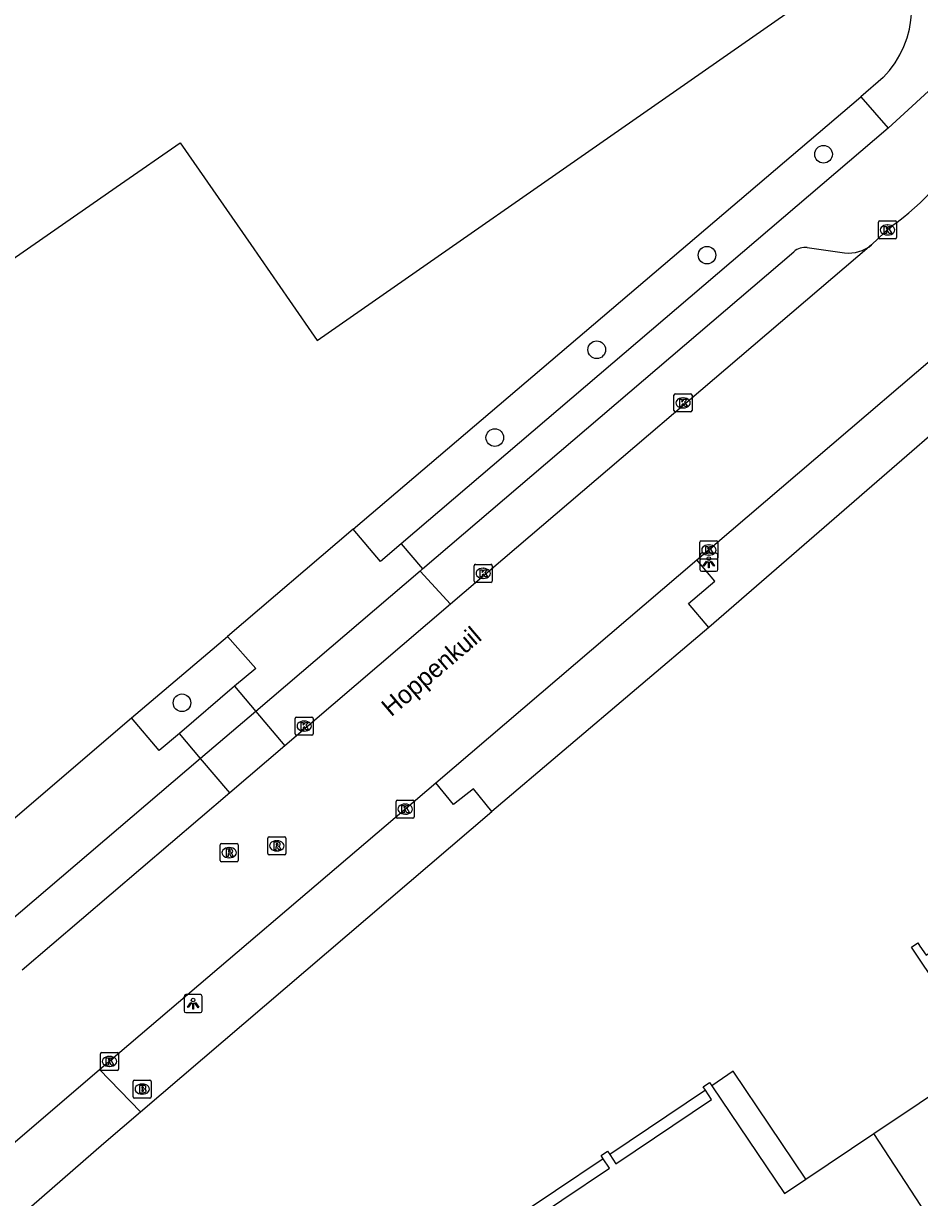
# Model space of a CAD drawing. Extents: x 156651 to 158072, y 387631 to 388990.
# Drawn here: x 157362.3 to 157412, y 387905.3 to 387970.3 of the extents above; entities that cross this region are included whole.
import ezdxf

# ---------------------------------------------------------------- set-up
doc = ezdxf.new("R2010")
doc.units = 0
for name, color, linetype in [('IMGEO_Boom', 7, 'Continuous'), ('IMGEO_Brandkraan', 7, 'Continuous'), ('IMGEO_Groenvoorziening', 7, 'Continuous'), ('IMGEO_Kolk', 7, 'Continuous'), ('IMGEO_Lichtpunt', 7, 'Continuous'), ('IMGEO_Openbare_ruimte_label', 7, 'Continuous'), ('IMGEO_Pand', 7, 'Continuous'), ('IMGEO_Pand_overbouw', 7, 'Continuous'), ('IMGEO_Rijbaan_lokaal_gesloten', 7, 'Continuous'), ('IMGEO_Rijbaan_lokaal_open', 7, 'Continuous'), ('IMGEO_Rioolput', 7, 'Continuous'), ('IMGEO_Voetpad_open', 7, 'Continuous')]:
    doc.layers.add(name, color=color, linetype=linetype)

msp = doc.modelspace()

# ---------------------------------------------------------------- linework, layer by layer
at = {"layer": 'IMGEO_Boom'}
for centre in [(157406.636, 387963.06), (157400.18, 387957.47), (157394.069, 387952.231), (157388.42, 387947.363), (157371.085, 387932.67)]:
    msp.add_circle(centre, 0.489, dxfattribs=at)
at = {"layer": 'IMGEO_Brandkraan'}
for p, q in [((157368.383, 387910.845), (157368.383, 387911.697)), ((157368.458, 387911.771), (157369.31, 387911.771)), ((157368.871, 387911.551), (157368.896, 387911.551)), ((157369.384, 387911.697), (157369.384, 387910.845)), ((157369.31, 387910.771), (157368.458, 387910.771)), ((157368.894, 387910.991), (157368.869, 387910.991))]:
    msp.add_line(p, q, dxfattribs=at)
for points in [[(157368.383, 387910.845), (157368.383, 387911.697)], [(157368.458, 387911.771), (157369.31, 387911.771)], [(157368.731, 387911.471), (157368.731, 387911.071), (157368.944, 387911.071)], [(157368.962, 387911.471), (157368.731, 387911.471)], [(157368.91, 387911.39), (157368.856, 387911.39), (157368.856, 387911.314)], [(157368.856, 387911.314), (157368.909, 387911.314)], [(157368.918, 387911.238), (157368.856, 387911.238), (157368.856, 387911.157)], [(157369.384, 387911.697), (157369.384, 387910.845)], [(157369.31, 387910.771), (157368.458, 387910.771)], [(157368.856, 387911.157), (157368.918, 387911.157)]]:
    msp.add_lwpolyline(points, dxfattribs=at)
for centre, radius, start, end in [((157368.46, 387911.695), 0.0765, 91.55205, 178.44795), ((157368.46, 387911.695), 0.0765, 91.55205, 178.44795), ((157368.911, 387911.352), 0.0379, 267.82845, 90.93552), ((157368.919, 387911.197), 0.0404, 269.87594, 90.50774), ((157368.966, 387911.326), 0.145, 59.4692, 91.53667), ((157368.991, 387911.373), 0.0922, 285.51372, 58.15012), ((157368.996, 387911.181), 0.105, 301.31148, 78.98903), ((157369.308, 387911.695), 0.0765, 1.55205, 88.44795), ((157369.308, 387911.695), 0.0765, 1.55205, 88.44795), ((157368.46, 387910.847), 0.0765, 181.55205, 268.44795), ((157368.46, 387910.847), 0.0765, 181.55205, 268.44795), ((157368.95, 387911.322), 0.251, 268.66757, 293.53466), ((157369.308, 387910.847), 0.0765, 271.55205, 358.44795), ((157369.308, 387910.847), 0.0765, 271.55205, 358.44795)]:
    msp.add_arc(centre, radius, start, end, dxfattribs=at)
for centre, major_axis, ratio, start_param, end_param in [((157368.87, 387911.271), (-0.387, 0.002), 0.722429, 4.712389, 7.853982), ((157368.895, 387911.271), (-0.39, 0.002), 0.717154, 1.570796, 4.712389)]:
    msp.add_ellipse(centre, major_axis=major_axis, ratio=ratio, start_param=start_param, end_param=end_param, dxfattribs=at)
at = {"layer": 'IMGEO_Groenvoorziening'}
for points in [[(157380.576, 387942.295), (157408.698, 387966.241)], [(157423.765, 387957.199), (157400.278, 387936.844)], [(157368.291, 387931.841), (157373.604, 387936.342)], [(157368.779, 387910.004), (157388.261, 387926.646)]]:
    msp.add_lwpolyline(points, dxfattribs=at)
at = {"layer": 'IMGEO_Kolk'}
for p, q in [((157409.758, 387959.367), (157410.61, 387959.367)), ((157409.683, 387958.441), (157409.683, 387959.293)), ((157410.171, 387959.147), (157410.196, 387959.147)), ((157410.684, 387959.293), (157410.684, 387958.441)), ((157410.61, 387958.367), (157409.758, 387958.367)), ((157410.194, 387958.587), (157410.169, 387958.587)), ((157398.349, 387948.86), (157398.349, 387949.712)), ((157398.424, 387949.786), (157399.276, 387949.786)), ((157398.837, 387949.566), (157398.862, 387949.566)), ((157399.35, 387949.712), (157399.35, 387948.86)), ((157398.86, 387949.006), (157398.835, 387949.006)), ((157399.276, 387948.786), (157398.424, 387948.786)), ((157399.785, 387940.711), (157399.785, 387941.563)), ((157399.86, 387941.637), (157400.712, 387941.637)), ((157400.273, 387941.417), (157400.298, 387941.417)), ((157400.786, 387941.563), (157400.786, 387940.711)), ((157400.712, 387940.637), (157399.86, 387940.637)), ((157400.296, 387940.857), (157400.271, 387940.857)), ((157387.279, 387939.416), (157387.279, 387940.268)), ((157387.354, 387940.342), (157388.206, 387940.342)), ((157387.767, 387940.122), (157387.792, 387940.122)), ((157388.28, 387940.268), (157388.28, 387939.416)), ((157388.206, 387939.342), (157387.354, 387939.342)), ((157387.79, 387939.562), (157387.765, 387939.562)), ((157377.36, 387930.954), (157377.36, 387931.806)), ((157377.435, 387931.88), (157378.287, 387931.88)), ((157377.848, 387931.66), (157377.873, 387931.66)), ((157378.361, 387931.806), (157378.361, 387930.954)), ((157378.287, 387930.88), (157377.435, 387930.88)), ((157377.871, 387931.1), (157377.846, 387931.1)), ((157382.954, 387926.355), (157382.954, 387927.207)), ((157383.029, 387927.281), (157383.881, 387927.281)), ((157383.442, 387927.061), (157383.467, 387927.061)), ((157383.955, 387927.207), (157383.955, 387926.355)), ((157383.881, 387926.281), (157383.029, 387926.281)), ((157383.465, 387926.501), (157383.44, 387926.501)), ((157366.57, 387912.379), (157366.57, 387913.231)), ((157366.645, 387913.305), (157367.497, 387913.305)), ((157367.571, 387913.231), (157367.571, 387912.379)), ((157367.081, 387912.525), (157367.056, 387912.525)), ((157367.058, 387913.085), (157367.083, 387913.085)), ((157367.497, 387912.305), (157366.645, 387912.305))]:
    msp.add_line(p, q, dxfattribs=at)
for points in [[(157409.758, 387959.367), (157410.61, 387959.367)], [(157409.683, 387958.441), (157409.683, 387959.293)], [(157410.004, 387959.067), (157410.127, 387959.067), (157410.127, 387958.916), (157410.257, 387959.067), (157410.421, 387959.067), (157410.275, 387958.916), (157410.428, 387958.667), (157410.276, 387958.667), (157410.191, 387958.831), (157410.127, 387958.764), (157410.127, 387958.667), (157410.004, 387958.667), (157410.004, 387959.067)], [(157410.684, 387959.293), (157410.684, 387958.441)], [(157410.61, 387958.367), (157409.758, 387958.367)], [(157398.349, 387948.86), (157398.349, 387949.712)], [(157398.424, 387949.786), (157399.276, 387949.786)], [(157399.35, 387949.712), (157399.35, 387948.86)], [(157398.67, 387949.486), (157398.793, 387949.486), (157398.793, 387949.335), (157398.923, 387949.486), (157399.087, 387949.486), (157398.941, 387949.335), (157399.094, 387949.086), (157398.942, 387949.086), (157398.857, 387949.25), (157398.793, 387949.183), (157398.793, 387949.086), (157398.67, 387949.086), (157398.67, 387949.486)], [(157399.276, 387948.786), (157398.424, 387948.786)], [(157399.785, 387940.711), (157399.785, 387941.563)], [(157399.86, 387941.637), (157400.712, 387941.637)], [(157400.106, 387941.337), (157400.229, 387941.337), (157400.229, 387941.186), (157400.359, 387941.337), (157400.523, 387941.337), (157400.377, 387941.186), (157400.53, 387940.937), (157400.378, 387940.937), (157400.293, 387941.101), (157400.229, 387941.034), (157400.229, 387940.937), (157400.106, 387940.937), (157400.106, 387941.337)], [(157400.786, 387941.563), (157400.786, 387940.711)], [(157400.712, 387940.637), (157399.86, 387940.637)], [(157387.279, 387939.416), (157387.279, 387940.268)], [(157387.354, 387940.342), (157388.206, 387940.342)], [(157387.6, 387940.042), (157387.723, 387940.042), (157387.723, 387939.891), (157387.853, 387940.042), (157388.017, 387940.042), (157387.871, 387939.891), (157388.024, 387939.642), (157387.872, 387939.642), (157387.787, 387939.806), (157387.723, 387939.739), (157387.723, 387939.642), (157387.6, 387939.642), (157387.6, 387940.042)], [(157388.28, 387940.268), (157388.28, 387939.416)], [(157388.206, 387939.342), (157387.354, 387939.342)], [(157377.36, 387930.954), (157377.36, 387931.806)], [(157377.435, 387931.88), (157378.287, 387931.88)], [(157377.681, 387931.58), (157377.804, 387931.58), (157377.804, 387931.429), (157377.934, 387931.58), (157378.098, 387931.58), (157377.952, 387931.429), (157378.105, 387931.18), (157377.953, 387931.18), (157377.868, 387931.344), (157377.804, 387931.277), (157377.804, 387931.18), (157377.681, 387931.18), (157377.681, 387931.58)], [(157378.361, 387931.806), (157378.361, 387930.954)], [(157378.287, 387930.88), (157377.435, 387930.88)], [(157382.954, 387926.355), (157382.954, 387927.207)], [(157383.029, 387927.281), (157383.881, 387927.281)], [(157383.275, 387926.981), (157383.398, 387926.981), (157383.398, 387926.83), (157383.528, 387926.981), (157383.692, 387926.981), (157383.546, 387926.83), (157383.699, 387926.581), (157383.547, 387926.581), (157383.462, 387926.745), (157383.398, 387926.678), (157383.398, 387926.581), (157383.275, 387926.581), (157383.275, 387926.981)], [(157383.955, 387927.207), (157383.955, 387926.355)], [(157383.881, 387926.281), (157383.029, 387926.281)], [(157366.57, 387912.379), (157366.57, 387913.231)], [(157366.645, 387913.305), (157367.497, 387913.305)], [(157367.571, 387913.231), (157367.571, 387912.379)], [(157366.891, 387913.005), (157367.014, 387913.005), (157367.014, 387912.854), (157367.144, 387913.005), (157367.308, 387913.005), (157367.162, 387912.854), (157367.315, 387912.605), (157367.163, 387912.605), (157367.078, 387912.769), (157367.014, 387912.702), (157367.014, 387912.605), (157366.891, 387912.605), (157366.891, 387913.005)], [(157367.497, 387912.305), (157366.645, 387912.305)]]:
    msp.add_lwpolyline(points, dxfattribs=at)
for centre, start, end in [((157409.76, 387959.291), 91.55205, 178.44795), ((157409.76, 387959.291), 91.55205, 178.44795), ((157410.608, 387959.291), 1.55205, 88.44795), ((157410.608, 387959.291), 1.55205, 88.44795), ((157409.76, 387958.443), 181.55205, 268.44795), ((157409.76, 387958.443), 181.55205, 268.44795), ((157410.608, 387958.443), 271.55205, 358.44795), ((157410.608, 387958.443), 271.55205, 358.44795), ((157398.426, 387949.71), 91.55205, 178.44795), ((157398.426, 387949.71), 91.55205, 178.44795), ((157399.274, 387949.71), 1.55205, 88.44795), ((157399.274, 387949.71), 1.55205, 88.44795), ((157398.426, 387948.862), 181.55205, 268.44795), ((157398.426, 387948.862), 181.55205, 268.44795), ((157399.274, 387948.862), 271.55205, 358.44795), ((157399.274, 387948.862), 271.55205, 358.44795), ((157399.862, 387941.561), 91.55205, 178.44795), ((157399.862, 387941.561), 91.55205, 178.44795), ((157400.71, 387941.561), 1.55205, 88.44795), ((157400.71, 387941.561), 1.55205, 88.44795), ((157399.862, 387940.713), 181.55205, 268.44795), ((157399.862, 387940.713), 181.55205, 268.44795), ((157400.71, 387940.713), 271.55205, 358.44795), ((157400.71, 387940.713), 271.55205, 358.44795), ((157387.356, 387940.266), 91.55205, 178.44795), ((157387.356, 387940.266), 91.55205, 178.44795), ((157388.204, 387940.266), 1.55205, 88.44795), ((157388.204, 387940.266), 1.55205, 88.44795), ((157387.356, 387939.418), 181.55205, 268.44795), ((157387.356, 387939.418), 181.55205, 268.44795), ((157388.204, 387939.418), 271.55205, 358.44795), ((157388.204, 387939.418), 271.55205, 358.44795), ((157377.437, 387931.804), 91.55205, 178.44795), ((157377.437, 387931.804), 91.55205, 178.44795), ((157378.285, 387931.804), 1.55205, 88.44795), ((157378.285, 387931.804), 1.55205, 88.44795), ((157377.437, 387930.956), 181.55205, 268.44795), ((157377.437, 387930.956), 181.55205, 268.44795), ((157378.285, 387930.956), 271.55205, 358.44795), ((157378.285, 387930.956), 271.55205, 358.44795), ((157383.031, 387927.205), 91.55205, 178.44795), ((157383.031, 387927.205), 91.55205, 178.44795), ((157383.879, 387927.205), 1.55205, 88.44795), ((157383.879, 387927.205), 1.55205, 88.44795), ((157383.031, 387926.357), 181.55205, 268.44795), ((157383.031, 387926.357), 181.55205, 268.44795), ((157383.879, 387926.357), 271.55205, 358.44795), ((157383.879, 387926.357), 271.55205, 358.44795), ((157366.647, 387913.229), 91.55205, 178.44795), ((157366.647, 387913.229), 91.55205, 178.44795), ((157367.495, 387913.229), 1.55205, 88.44795), ((157367.495, 387913.229), 1.55205, 88.44795), ((157366.647, 387912.381), 181.55205, 268.44795), ((157366.647, 387912.381), 181.55205, 268.44795), ((157367.495, 387912.381), 271.55205, 358.44795), ((157367.495, 387912.381), 271.55205, 358.44795)]:
    msp.add_arc(centre, 0.0765, start, end, dxfattribs=at)
for centre, major_axis, ratio, start_param, end_param in [((157410.17, 387958.867), (-0.387, 0.002), 0.722429, 4.712389, 7.853982), ((157410.195, 387958.867), (-0.39, 0.002), 0.717154, 1.570796, 4.712389), ((157398.836, 387949.286), (-0.387, 0.002), 0.722429, 4.712389, 7.853982), ((157398.861, 387949.286), (-0.39, 0.002), 0.717154, 1.570796, 4.712389), ((157400.272, 387941.137), (-0.387, 0.002), 0.722429, 4.712389, 7.853982), ((157400.297, 387941.137), (-0.39, 0.002), 0.717154, 1.570796, 4.712389), ((157387.766, 387939.842), (-0.387, 0.002), 0.722429, 4.712389, 7.853982), ((157387.791, 387939.842), (-0.39, 0.002), 0.717154, 1.570796, 4.712389), ((157377.847, 387931.38), (-0.387, 0.002), 0.722429, 4.712389, 7.853982), ((157377.872, 387931.38), (-0.39, 0.002), 0.717154, 1.570796, 4.712389), ((157383.441, 387926.781), (-0.387, 0.002), 0.722429, 4.712389, 7.853982), ((157383.466, 387926.781), (-0.39, 0.002), 0.717154, 1.570796, 4.712389), ((157367.057, 387912.805), (-0.387, 0.002), 0.722429, 4.712389, 7.853982), ((157367.082, 387912.805), (-0.39, 0.002), 0.717154, 1.570796, 4.712389)]:
    msp.add_ellipse(centre, major_axis=major_axis, ratio=ratio, start_param=start_param, end_param=end_param, dxfattribs=at)
at = {"layer": 'IMGEO_Lichtpunt'}
for p, q in [((157399.784, 387940.862), (157399.784, 387940.055)), ((157399.784, 387940.862), (157399.784, 387940.055)), ((157400.686, 387940.957), (157399.878, 387940.957)), ((157400.686, 387940.957), (157399.878, 387940.957)), ((157400.78, 387940.055), (157400.78, 387940.862)), ((157400.78, 387940.055), (157400.78, 387940.862)), ((157399.878, 387939.961), (157400.686, 387939.961)), ((157399.878, 387939.961), (157400.686, 387939.961)), ((157371.203, 387916.408), (157371.203, 387915.601)), ((157371.203, 387916.408), (157371.203, 387915.601)), ((157372.105, 387916.503), (157371.297, 387916.503)), ((157372.105, 387916.503), (157371.297, 387916.503)), ((157372.199, 387915.601), (157372.199, 387916.408)), ((157372.199, 387915.601), (157372.199, 387916.408)), ((157371.297, 387915.507), (157372.105, 387915.507)), ((157371.297, 387915.507), (157372.105, 387915.507))]:
    msp.add_line(p, q, dxfattribs=at)
for points in [[(157400.158, 387940.526), (157400.197, 387940.498), (157400.009, 387940.236), (157399.971, 387940.263), (157400.158, 387940.526)], [(157400.26, 387940.478), (157400.307, 387940.478), (157400.307, 387940.156), (157400.26, 387940.156), (157400.26, 387940.478)], [(157400.37, 387940.498), (157400.408, 387940.525), (157400.595, 387940.263), (157400.556, 387940.235), (157400.37, 387940.498)], [(157371.577, 387916.072), (157371.616, 387916.044), (157371.428, 387915.782), (157371.39, 387915.809), (157371.577, 387916.072)], [(157371.679, 387916.024), (157371.726, 387916.024), (157371.726, 387915.702), (157371.679, 387915.702), (157371.679, 387916.024)], [(157371.789, 387916.044), (157371.827, 387916.071), (157372.014, 387915.809), (157371.975, 387915.781), (157371.789, 387916.044)]]:
    msp.add_lwpolyline(points, dxfattribs=at)
for centre in [(157400.283, 387940.66), (157371.702, 387916.206)]:
    msp.add_circle(centre, 0.0994, dxfattribs=at)
for centre, start, end in [((157399.878, 387940.862), 90, 180), ((157399.878, 387940.862), 90, 180), ((157400.686, 387940.862), 0, 90), ((157400.686, 387940.862), 0, 90), ((157399.878, 387940.055), 180, 270), ((157399.878, 387940.055), 180, 270), ((157400.686, 387940.055), 270, 0), ((157400.686, 387940.055), 270, 360), ((157371.297, 387916.408), 90, 180), ((157371.297, 387916.408), 90, 180), ((157372.105, 387916.408), 0, 90), ((157372.105, 387916.408), 0, 90), ((157371.297, 387915.601), 180, 270), ((157371.297, 387915.601), 180, 270), ((157372.105, 387915.601), 270, 0), ((157372.105, 387915.601), 270, 360)]:
    msp.add_arc(centre, 0.0946, start, end, dxfattribs=at)
at = {"layer": 'IMGEO_Pand'}
for points in [[(157313.444, 387979.21), (157339.46, 387941.823), (157346.064, 387946.405), (157353.044, 387951.247), (157367.677, 387961.4), (157370.981, 387963.692), (157374.897, 387958.052), (157377.05, 387954.95), (157378.578, 387952.75), (157398.499, 387966.625), (157401.506, 387968.719), (157405.159, 387971.263)], [(157409.422, 387908.806), (157414.445, 387912.178), (157415.639, 387912.98), (157411.628, 387918.958), (157411.505, 387919.141), (157411.86, 387919.378), (157411.982, 387919.195), (157412.321, 387918.688), (157417.608, 387922.233), (157417.271, 387922.754), (157417.151, 387922.939), (157417.511, 387923.171), (157417.63, 387922.987), (157417.968, 387922.466), (157423.248, 387926.028), (157422.909, 387926.547), (157422.789, 387926.731), (157423.15, 387926.967), (157423.27, 387926.783), (157423.609, 387926.263), (157424.259, 387926.683), (157427.906, 387921.252), (157428.454, 387921.619), (157448.445, 387935.044)], [(157387.079, 387901.716), (157389.142, 387903.103), (157388.793, 387903.615), (157388.669, 387903.797), (157389.028, 387904.041), (157389.151, 387903.86), (157389.501, 387903.347), (157394.775, 387906.897), (157394.434, 387907.415), (157394.313, 387907.599), (157394.674, 387907.837), (157394.795, 387907.653), (157395.136, 387907.135), (157400.432, 387910.702), (157400.091, 387911.22), (157399.97, 387911.404), (157400.326, 387911.639), (157400.449, 387911.456), (157404.47, 387905.481), (157405.659, 387906.279), (157409.422, 387908.806)], [(157434.238, 387870.818), (157409.422, 387908.806)]]:
    msp.add_lwpolyline(points, dxfattribs=at)
at = {"layer": 'IMGEO_Pand_overbouw'}
for points in [[(157400.449, 387911.456), (157404.47, 387905.481), (157405.659, 387906.279), (157401.625, 387912.266)], [(157400.091, 387911.22), (157394.795, 387907.653), (157395.136, 387907.135), (157400.432, 387910.702)], [(157389.151, 387903.86), (157389.501, 387903.347), (157394.775, 387906.897), (157394.434, 387907.415)]]:
    msp.add_lwpolyline(points, close=True, dxfattribs=at)
at = {"layer": 'IMGEO_Rijbaan_lokaal_gesloten'}
for points in [[(157410.375, 387959.057), (157409.304, 387958.039)], [(157409.304, 387958.039), (157385.97, 387938.127)], [(157399.607, 387940.585), (157420.295, 387958.238)], [(157385.148, 387928.238), (157399.607, 387940.585)], [(157385.97, 387938.127), (157376.781, 387930.287)], [(157376.781, 387930.287), (157373.736, 387927.688)], [(157366.523, 387912.353), (157385.148, 387928.238)], [(157373.736, 387927.688), (157362.226, 387917.866)], [(157348.557, 387896.99), (157366.11, 387912.001), (157366.523, 387912.353)]]:
    msp.add_lwpolyline(points, dxfattribs=at)
msp.add_arc((157402.136, 387970.801), 14.346, 305.05343, 357.72062, dxfattribs=at)
at = {"layer": 'IMGEO_Rijbaan_lokaal_open'}
for points in [[(157400.278, 387936.844), (157399.159, 387938.177), (157400.616, 387939.407), (157399.607, 387940.585)], [(157400.278, 387936.844), (157388.261, 387926.646)], [(157388.261, 387926.646), (157387.242, 387927.906), (157386.138, 387927.046), (157385.148, 387928.238)]]:
    msp.add_lwpolyline(points, dxfattribs=at)
at = {"layer": 'IMGEO_Rioolput'}
for p, q in [((157373.274, 387924.868), (157374.126, 387924.868)), ((157375.838, 387924.321), (157375.838, 387925.173)), ((157375.913, 387925.247), (157376.765, 387925.247)), ((157376.326, 387925.027), (157376.351, 387925.027)), ((157376.839, 387925.173), (157376.839, 387924.321)), ((157373.199, 387923.942), (157373.199, 387924.794)), ((157373.687, 387924.648), (157373.712, 387924.648)), ((157374.2, 387924.794), (157374.2, 387923.942)), ((157376.765, 387924.247), (157375.913, 387924.247)), ((157376.349, 387924.467), (157376.324, 387924.467)), ((157374.126, 387923.868), (157373.274, 387923.868)), ((157373.71, 387924.088), (157373.685, 387924.088))]:
    msp.add_line(p, q, dxfattribs=at)
for points in [[(157373.274, 387924.868), (157374.126, 387924.868)], [(157375.838, 387924.321), (157375.838, 387925.173)], [(157375.913, 387925.247), (157376.765, 387925.247)], [(157376.427, 387924.945), (157376.175, 387924.947), (157376.175, 387924.547)], [(157376.353, 387924.866), (157376.299, 387924.866), (157376.299, 387924.785)], [(157376.839, 387925.173), (157376.839, 387924.321)], [(157373.199, 387923.942), (157373.199, 387924.794)], [(157373.788, 387924.566), (157373.536, 387924.568), (157373.536, 387924.168)], [(157373.536, 387924.168), (157373.66, 387924.168), (157373.66, 387924.33), (157373.671, 387924.33)], [(157373.714, 387924.487), (157373.66, 387924.487), (157373.66, 387924.406)], [(157373.66, 387924.406), (157373.712, 387924.406)], [(157373.718, 387924.301), (157373.789, 387924.168), (157373.929, 387924.168), (157373.864, 387924.294)], [(157374.2, 387924.794), (157374.2, 387923.942)], [(157376.765, 387924.247), (157375.913, 387924.247)], [(157376.175, 387924.547), (157376.299, 387924.547), (157376.299, 387924.709), (157376.31, 387924.709)], [(157376.299, 387924.785), (157376.351, 387924.785)], [(157376.357, 387924.68), (157376.428, 387924.547), (157376.568, 387924.547), (157376.503, 387924.673)], [(157374.126, 387923.868), (157373.274, 387923.868)]]:
    msp.add_lwpolyline(points, dxfattribs=at)
for centre, radius, start, end in [((157373.276, 387924.792), 0.0765, 91.55205, 178.44795), ((157373.276, 387924.792), 0.0765, 91.55205, 178.44795), ((157374.124, 387924.792), 0.0765, 1.55205, 88.44795), ((157374.124, 387924.792), 0.0765, 1.55205, 88.44795), ((157375.915, 387925.171), 0.0765, 91.55205, 178.44795), ((157375.915, 387925.171), 0.0765, 91.55205, 178.44795), ((157376.359, 387924.77), 0.0964, 77.00612, 93.18647), ((157376.373, 387924.827), 0.0378, 276.66336, 79.67722), ((157376.426, 387924.835), 0.109, 350.36119, 89.41601), ((157376.763, 387925.171), 0.0765, 1.55205, 88.44795), ((157376.763, 387925.171), 0.0765, 1.55205, 88.44795), ((157373.67, 387924.277), 0.0533, 26.02933, 88.69889), ((157373.696, 387924.595), 0.19, 274.7715, 282.96867), ((157373.72, 387924.391), 0.0964, 77.00612, 93.18647), ((157373.734, 387924.448), 0.0378, 276.66336, 79.67722), ((157373.787, 387924.456), 0.109, 350.36119, 89.41601), ((157373.785, 387924.456), 0.112, 277.58423, 350.98172), ((157373.769, 387924.241), 0.108, 29.51342, 73.79051), ((157375.915, 387924.323), 0.0765, 181.55205, 268.44795), ((157375.915, 387924.323), 0.0765, 181.55205, 268.44795), ((157376.309, 387924.656), 0.0533, 26.02933, 88.69889), ((157376.335, 387924.974), 0.19, 274.7715, 282.96867), ((157376.424, 387924.835), 0.112, 277.58423, 350.98172), ((157376.408, 387924.62), 0.108, 29.51342, 73.79051), ((157376.763, 387924.323), 0.0765, 271.55205, 358.44795), ((157376.763, 387924.323), 0.0765, 271.55205, 358.44795), ((157373.276, 387923.944), 0.0765, 181.55205, 268.44795), ((157373.276, 387923.944), 0.0765, 181.55205, 268.44795), ((157374.124, 387923.944), 0.0765, 271.55205, 358.44795), ((157374.124, 387923.944), 0.0765, 271.55205, 358.44795)]:
    msp.add_arc(centre, radius, start, end, dxfattribs=at)
for centre, major_axis, ratio, start_param, end_param in [((157376.325, 387924.747), (-0.387, 0.002), 0.722429, 4.712389, 7.853982), ((157376.35, 387924.747), (-0.39, 0.002), 0.717154, 1.570796, 4.712389), ((157373.686, 387924.368), (-0.387, 0.002), 0.722429, 4.712389, 7.853982), ((157373.711, 387924.368), (-0.39, 0.002), 0.717154, 1.570796, 4.712389)]:
    msp.add_ellipse(centre, major_axis=major_axis, ratio=ratio, start_param=start_param, end_param=end_param, dxfattribs=at)
at = {"layer": 'IMGEO_Voetpad_open'}
for points in [[(157410.217, 387964.501), (157416.47, 387970.23)], [(157409.937, 387967.305), (157408.698, 387966.241)], [(157408.698, 387966.241), (157410.217, 387964.501)], [(157410.217, 387964.501), (157383.237, 387941.47)], [(157384.416, 387940.084), (157404.992, 387957.66)], [(157405.739, 387957.891), (157407.805, 387957.592)], [(157380.576, 387942.295), (157373.604, 387936.342)], [(157383.237, 387941.47), (157382.08, 387940.495), (157380.576, 387942.295)], [(157383.237, 387941.47), (157384.416, 387940.084)], [(157384.284, 387939.971), (157375.173, 387932.192)], [(157384.416, 387940.084), (157384.284, 387939.971)], [(157385.97, 387938.127), (157384.284, 387939.971)], [(157373.604, 387936.342), (157375.175, 387934.567), (157373.993, 387933.59)], [(157373.993, 387933.59), (157370.95, 387930.975)], [(157373.993, 387933.59), (157375.173, 387932.192)], [(157375.173, 387932.192), (157372.115, 387929.588)], [(157375.173, 387932.192), (157376.781, 387930.287)], [(157358.974, 387923.885), (157368.291, 387931.841)], [(157370.95, 387930.975), (157369.828, 387930.034), (157368.291, 387931.841)], [(157372.115, 387929.588), (157370.95, 387930.975)], [(157372.115, 387929.588), (157360.599, 387919.773)], [(157373.736, 387927.688), (157372.115, 387929.588)], [(157366.523, 387912.353), (157368.779, 387910.004)], [(157352.801, 387896.472), (157358.077, 387900.921), (157358.139, 387900.789), (157366.763, 387908.282), (157368.779, 387910.004)]]:
    msp.add_lwpolyline(points, dxfattribs=at)
for centre, radius, start, end in [((157406.013, 387971.176), 5.512, 315.39208, 40.88604), ((157408.013, 387959.632), 2.05, 264.18178, 309.02726), ((157405.614, 387956.971), 0.928, 82.27314, 132.09394)]:
    msp.add_arc(centre, radius, start, end, dxfattribs=at)

# ---------------------------------------------------------------- texts
at = {"layer": 'IMGEO_Openbare_ruimte_label'}
msp.add_text('Hoppenkuil', height=1, rotation=40.45838, dxfattribs=at).set_placement((157382.676, 387931.863))

doc.saveas('drawing.dxf')
